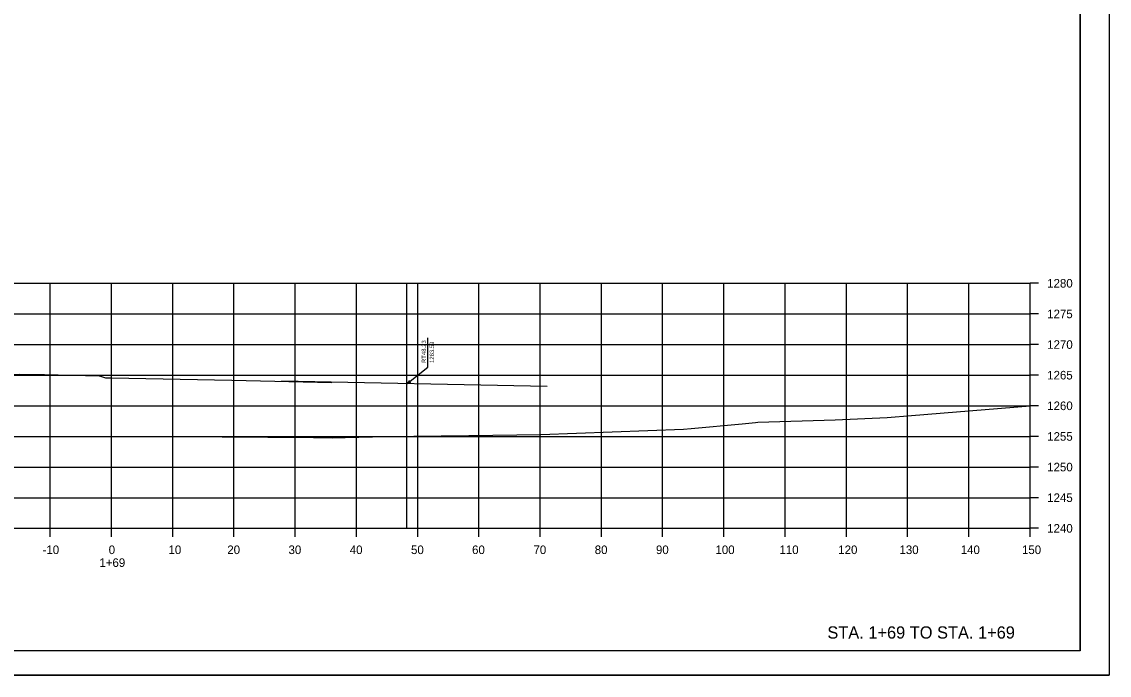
# Model space of a CAD drawing. Extents: x -70 to 701944, y -4 to 666871.
# Drawn here: x 664048 to 664225.6, y 658363.7 to 658470.3 of the extents above; entities that cross this region are included whole.
import ezdxf

# ---------------------------------------------------------------- set-up
doc = ezdxf.new("R2010")
doc.units = 0
for name, color, linetype in [('R_Axis', 7, 'Continuous'), ('R_Axis Annot', 7, 'Continuous'), ('R_Border', 7, 'Continuous'), ('R_Draft', 7, 'Continuous'), ('R_Exist Surface', 7, 'Continuous'), ('R_Fin Surface', 7, 'Continuous'), ('R_Grid', 7, 'Continuous'), ('R_No Plot', 7, 'Continuous')]:
    doc.layers.add(name, color=color, linetype=linetype)

msp = doc.modelspace()

# ---------------------------------------------------------------- linework, layer by layer
at = {"layer": 'R_Axis'}
for p, q in [((664212.68, 658387.65), (664212.68, 658427.65)), ((664214.08, 658427.65), (664212.68, 658427.65)), ((664214.08, 658422.65), (664212.68, 658422.65)), ((664214.08, 658417.65), (664212.68, 658417.65)), ((664214.08, 658412.65), (664212.68, 658412.65)), ((664214.08, 658407.65), (664212.68, 658407.65)), ((664214.08, 658402.65), (664212.68, 658402.65)), ((664214.08, 658397.65), (664212.68, 658397.65)), ((664214.08, 658392.65), (664212.68, 658392.65)), ((663912.68, 658387.65), (664212.68, 658387.65)), ((664052.68, 658386.25), (664052.68, 658387.65)), ((664062.68, 658386.25), (664062.68, 658387.65)), ((664072.68, 658386.25), (664072.68, 658387.65)), ((664082.68, 658386.25), (664082.68, 658387.65)), ((664092.68, 658386.25), (664092.68, 658387.65)), ((664102.68, 658386.25), (664102.68, 658387.65)), ((664112.68, 658386.25), (664112.68, 658387.65)), ((664122.68, 658386.25), (664122.68, 658387.65)), ((664132.68, 658386.25), (664132.68, 658387.65)), ((664142.68, 658386.25), (664142.68, 658387.65)), ((664152.68, 658386.25), (664152.68, 658387.65)), ((664162.68, 658386.25), (664162.68, 658387.65)), ((664172.68, 658386.25), (664172.68, 658387.65)), ((664182.68, 658386.25), (664182.68, 658387.65)), ((664192.68, 658386.25), (664192.68, 658387.65)), ((664202.68, 658386.25), (664202.68, 658387.65)), ((664212.68, 658386.25), (664212.68, 658387.65)), ((664214.08, 658387.65), (664212.68, 658387.65))]:
    msp.add_line(p, q, dxfattribs=at)
at = {"layer": 'R_Border'}
for q in [(664220.86, 658573.11), (663904.68, 658367.65)]:
    msp.add_line((664220.86, 658367.65), q, dxfattribs=at)
at = {"layer": 'R_Draft'}
for p, q in [((664110.91, 658387.65), (664110.91, 658427.65)), ((664114.34, 658414.64), (664114.34, 658418.74)), ((664133.83, 658410.78), (664090.45, 658411.65))]:
    msp.add_line(p, q, dxfattribs=at)
for points in [[(664110.91, 658411.24), (664114.34, 658413.94), (664114.34, 658414.64)], [(664111.34, 658411.79), (664110.91, 658411.24), (664111.55, 658411.53)]]:
    msp.add_lwpolyline(points, dxfattribs=at)
at = {"layer": 'R_Exist Surface'}
msp.add_lwpolyline([(664028.62, 658402.67), (664073.32, 658402.66), (664095.64, 658402.47), (664098.7, 658402.44), (664100.86, 658402.47), (664107.53, 658402.63), (664121.04, 658402.82), (664132.8, 658402.98), (664156.06, 658403.83), (664157.35, 658403.92), (664165.69, 658404.72), (664167.85, 658404.91), (664168.25, 658404.96), (664180.85, 658405.38), (664189.32, 658405.74), (664193.3, 658406.07), (664212.68, 658407.65)], dxfattribs=at)
at = {"layer": 'R_Fin Surface'}
msp.add_lwpolyline([(663912.68, 658410.45), (663914.68, 658410.49), (663915.43, 658410.5), (663915.68, 658410.51), (663915.94, 658410.59), (663916.68, 658410.84), (663926.8, 658411.04), (663929.68, 658411.1), (663988.68, 658412.44), (664047.68, 658412.82), (664051.76, 658412.74), (664060.68, 658412.56), (664061.03, 658412.44), (664061.68, 658412.22), (664062.03, 658412.22), (664062.68, 658412.2), (664082.35, 658411.81), (664098.68, 658411.48)], dxfattribs=at)
at = {"layer": 'R_Grid'}
for p, q in [((663912.68, 658427.65), (664212.68, 658427.65)), ((664052.68, 658387.65), (664052.68, 658427.65)), ((664062.68, 658387.65), (664062.68, 658427.65)), ((664072.68, 658387.65), (664072.68, 658427.65)), ((664082.68, 658387.65), (664082.68, 658427.65)), ((664092.68, 658387.65), (664092.68, 658427.65)), ((664102.68, 658387.65), (664102.68, 658427.65)), ((664112.68, 658387.65), (664112.68, 658427.65)), ((664122.68, 658387.65), (664122.68, 658427.65)), ((664132.68, 658387.65), (664132.68, 658427.65)), ((664142.68, 658387.65), (664142.68, 658427.65)), ((664152.68, 658387.65), (664152.68, 658427.65)), ((664162.68, 658387.65), (664162.68, 658427.65)), ((664172.68, 658387.65), (664172.68, 658427.65)), ((664182.68, 658387.65), (664182.68, 658427.65)), ((664192.68, 658387.65), (664192.68, 658427.65)), ((664202.68, 658387.65), (664202.68, 658427.65)), ((664212.68, 658387.65), (664212.68, 658427.65)), ((663912.68, 658422.65), (664212.68, 658422.65)), ((663912.68, 658417.65), (664212.68, 658417.65)), ((663912.68, 658412.65), (664212.68, 658412.65)), ((663912.68, 658407.65), (664212.68, 658407.65)), ((663912.68, 658402.65), (664212.68, 658402.65)), ((663912.68, 658397.65), (664212.68, 658397.65)), ((663912.68, 658392.65), (664212.68, 658392.65)), ((663912.68, 658387.65), (664212.68, 658387.65))]:
    msp.add_line(p, q, dxfattribs=at)
at = {"layer": 'R_No Plot'}
msp.add_line((663892.28, 658363.67), (664225.61, 658363.67), dxfattribs=at)
for points in [[(663892.27, 658577.01), (664225.61, 658577.01), (664225.61, 658363.67), (663892.27, 658363.67)], [(664138.6, 658573.11), (664138.6, 658563.23), (664174.33, 658563.23), (664174.33, 658560.31), (664197.53, 658560.31), (664197.53, 658535.98), (664220.86, 658535.98), (664220.86, 658367.65), (663904.68, 658367.65), (663904.68, 658573.11)]]:
    msp.add_lwpolyline(points, close=True, dxfattribs=at)

# ---------------------------------------------------------------- texts
at = {"layer": 'R_Axis Annot'}
for s, p in [('1280', (664215.48, 658426.95)), ('1275', (664215.48, 658421.95)), ('1270', (664215.48, 658416.95)), ('1265', (664215.48, 658411.95)), ('1260', (664215.48, 658406.95)), ('1255', (664215.48, 658401.95)), ('1250', (664215.48, 658396.95)), ('1245', (664215.48, 658391.95)), ('1240', (664215.48, 658386.95)), ('-10', (664051.42, 658383.45)), ('0', (664062.22, 658383.45)), ('10', (664071.99, 658383.45)), ('20', (664081.59, 658383.45)), ('30', (664091.59, 658383.45)), ('40', (664101.59, 658383.45)), ('50', (664111.59, 658383.45)), ('60', (664121.56, 658383.45)), ('70', (664131.59, 658383.45)), ('80', (664141.59, 658383.45)), ('90', (664151.59, 658383.45)), ('100', (664161.31, 658383.45)), ('110', (664171.76, 658383.45)), ('120', (664181.36, 658383.45)), ('130', (664191.36, 658383.45)), ('140', (664201.36, 658383.45)), ('150', (664211.36, 658383.45)), ('1+69', (664060.7, 658381.35))]:
    msp.add_text(s, height=1.4, dxfattribs=at).set_placement(p)
at = {"layer": 'R_Draft'}
for s, p in [('RT48.23', (664114.04, 658414.64)), ('1263.59', (664115.34, 658414.64))]:
    msp.add_text(s, height=0.7, rotation=90, dxfattribs=at).set_placement(p)
msp.add_text('STA. 1+69 TO STA. 1+69', height=2, dxfattribs=at).set_placement((664179.58, 658369.65))

doc.saveas('drawing.dxf')
